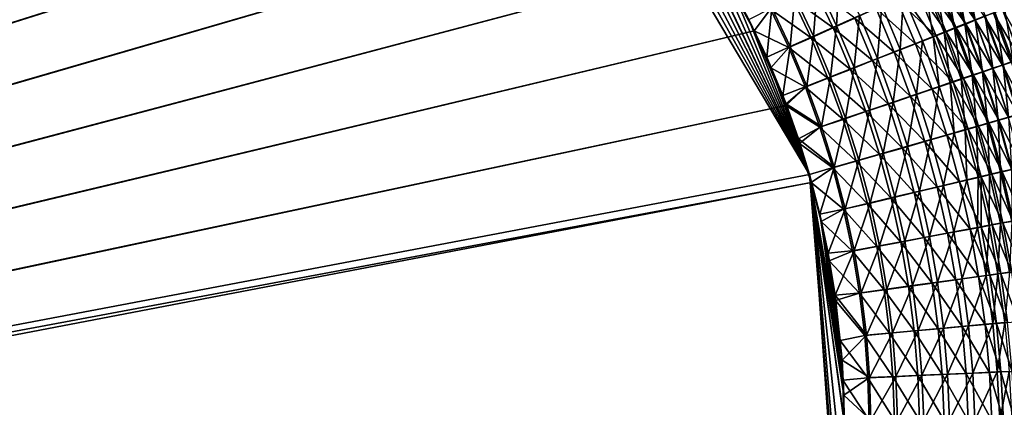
# Model space of a CAD drawing. Header units: metres. Extents: x -901 to 901, y -486 to 401.
# Tile 301 of 366: x 432 to 588, y 91 to 152. Entities that reach past the tile are written whole.
import ezdxf

# ---------------------------------------------------------------- set-up
doc = ezdxf.new("R2010")
doc.units = ezdxf.units.M

msp = doc.modelspace()

# ---------------------------------------------------------------- linework, layer by layer
at = {"layer": 'top0'}
for points in [[(341.090759, 223.79567, -496.466583), (437.335358, 223.870071, -494.717072), (62.118618, 37.228283, -503.495331)], [(62.118618, 37.228283, -503.495331), (437.335358, 223.870071, -494.717072), (62.851711, 35.5509, -503.495331)], [(437.335358, 223.870071, -494.717072), (520.393921, 188.45813, -493.390167), (62.851711, 35.5509, -503.495331)], [(372.984802, 223.770142, -492.901215), (62.134815, 37.003773, -500.496002), (437.279114, 223.842056, -491.717743)], [(62.134815, 37.003773, -500.496002), (62.270256, 36.741394, -500.496002), (437.279114, 223.842056, -491.717743)], [(437.279114, 223.842056, -491.717743), (62.270256, 36.741394, -500.496002), (443.575165, 223.660156, -491.601166)], [(62.270256, 36.741394, -500.496002), (62.397728, 36.477486, -500.496002), (443.575165, 223.660156, -491.601166)], [(443.575165, 223.660156, -491.601166), (62.397728, 36.477486, -500.496002), (468.505676, 219.215271, -491.167877)], [(62.397728, 36.477486, -500.496002), (62.517357, 36.21207, -500.496002), (468.505676, 219.215271, -491.167877)], [(468.505676, 219.215271, -491.167877), (62.517357, 36.21207, -500.496002), (480.591248, 214.882462, -490.972443)], [(62.517357, 36.21207, -500.496002), (62.629272, 35.945187, -500.496002), (480.591248, 214.882462, -490.972443)], [(480.591248, 214.882462, -490.972443), (62.629272, 35.945187, -500.496002), (497.76944, 206.077408, -490.709351)], [(62.629272, 35.945187, -500.496002), (62.733601, 35.676849, -500.496002), (497.76944, 206.077408, -490.709351)], [(497.76944, 206.077408, -490.709351), (62.733601, 35.676849, -500.496002), (508.340515, 198.850876, -490.555847)], [(62.733601, 35.676849, -500.496002), (62.830471, 35.407097, -500.496002), (508.340515, 198.850876, -490.555847)], [(508.340515, 198.850876, -490.555847), (62.830471, 35.407097, -500.496002), (518.09021, 190.658234, -490.42038)], [(62.830471, 35.407097, -500.496002), (62.92001, 35.135952, -500.496002), (518.09021, 190.658234, -490.42038)], [(518.09021, 190.658234, -490.42038), (62.92001, 35.135952, -500.496002), (526.977783, 181.583008, -490.302704)], [(62.851711, 35.5509, -503.495331), (520.393921, 188.45813, -493.390167), (63.320282, 33.791721, -503.495331)], [(520.393921, 188.45813, -493.390167), (556.825012, 127.259506, -492.974121), (63.320282, 33.791721, -503.495331)], [(520.393921, 188.45813, -493.390167), (524.934204, 183.812775, -493.330139), (556.825012, 127.259506, -492.974121)], [(524.934204, 183.812775, -493.330139), (529.259338, 178.941071, -493.274384), (556.825012, 127.259506, -492.974121)], [(62.92001, 35.135952, -500.496002), (63.002346, 34.863441, -500.496002), (526.977783, 181.583008, -490.302704)], [(526.977783, 181.583008, -490.302704), (63.002346, 34.863441, -500.496002), (534.963257, 171.708542, -490.202545)], [(556.825012, 127.259506, -492.974121), (529.259338, 178.941071, -493.274384), (533.353516, 173.861588, -493.223022)], [(533.353516, 173.861588, -493.223022), (536.754089, 169.235291, -493.181549), (556.825012, 127.259506, -492.974121)], [(63.002346, 34.863441, -500.496002), (63.077606, 34.589596, -500.496002), (534.963257, 171.708542, -490.202545)], [(534.963257, 171.708542, -490.202545), (63.077606, 34.589596, -500.496002), (542.006714, 161.118149, -490.119659)], [(536.754089, 169.235291, -493.181549), (537.210266, 168.582886, -493.176056), (556.825012, 127.259506, -492.974121)], [(556.825012, 127.259506, -492.974121), (537.210266, 168.582886, -493.176056), (540.887451, 163.010437, -493.132782)], [(540.887451, 163.010437, -493.132782), (544.293823, 157.267899, -493.094208), (556.825012, 127.259506, -492.974121)], [(63.077606, 34.589596, -500.496002), (63.14592, 34.314438, -500.496002), (542.006714, 161.118149, -490.119659)], [(542.006714, 161.118149, -490.119659), (63.14592, 34.314438, -500.496002), (548.068054, 149.895493, -490.053741)], [(548.068054, 149.895493, -490.053741), (545.162659, 155.580505, -490.084595), (542.006714, 161.118149, -490.119659)], [(561.109558, 150.697968, -491.602295), (558.062195, 157.151306, -491.630127), (561.585754, 158.935364, -490.633514)], [(561.585754, 158.935364, -490.633514), (564.708679, 152.312119, -490.607239), (561.109558, 150.697968, -491.602295)], [(579.850159, 159.117508, -483.081055), (581.37207, 151.000626, -484.123505), (578.276001, 158.408752, -484.152191)], [(579.86615, 159.048416, -479.485138), (578.39801, 158.38797, -480.5578), (582.987244, 151.570801, -479.456024)], [(581.391724, 159.81192, -481.954468), (582.9776, 151.633759, -483.052094), (579.850159, 159.117508, -483.081055)], [(579.850159, 159.117508, -483.081055), (582.9776, 151.633759, -483.052094), (581.37207, 151.000626, -484.123505)], [(584.451538, 152.14801, -478.331451), (579.86615, 159.048416, -479.485138), (582.987244, 151.570801, -479.456024)], [(581.391724, 159.81192, -481.954468), (584.549927, 152.254074, -481.925262), (582.9776, 151.633759, -483.052094)], [(544.293823, 157.267899, -493.094208), (547.262329, 151.688629, -493.062073), (556.825012, 127.259506, -492.974121)], [(558.062195, 157.151306, -491.630127), (557.459167, 149.062012, -492.340027), (554.48822, 155.343185, -492.368805)], [(557.459167, 149.062012, -492.340027), (558.062195, 157.151306, -491.630127), (561.109558, 150.697968, -491.602295)], [(573.813599, 156.32753, -483.454742), (578.401917, 149.764862, -482.515289), (575.370239, 157.026825, -482.54361)], [(576.670837, 157.686371, -485.166687), (578.067871, 149.698425, -486.095459), (575.036316, 156.951111, -486.123627)], [(579.960999, 150.378632, -481.549103), (576.898926, 157.713882, -481.577667), (575.370239, 157.026825, -482.54361)], [(575.370239, 157.026825, -482.54361), (578.401917, 149.764862, -482.515289), (579.960999, 150.378632, -481.549103)], [(578.276001, 158.408752, -484.152191), (579.734924, 150.355286, -485.138275), (576.670837, 157.686371, -485.166687)], [(576.670837, 157.686371, -485.166687), (579.734924, 150.355286, -485.138275), (578.067871, 149.698425, -486.095459)], [(578.39801, 158.38797, -480.5578), (576.898926, 157.713882, -481.577667), (581.489929, 150.980804, -480.528961)], [(581.489929, 150.980804, -480.528961), (576.898926, 157.713882, -481.577667), (579.960999, 150.378632, -481.549103)], [(578.276001, 158.408752, -484.152191), (581.37207, 151.000626, -484.123505), (579.734924, 150.355286, -485.138275)], [(582.987244, 151.570801, -479.456024), (578.39801, 158.38797, -480.5578), (581.489929, 150.980804, -480.528961)], [(545.162659, 155.580505, -490.084595), (548.068054, 149.895493, -490.053741), (550.682861, 153.347855, -489.857574)], [(560.550476, 150.380188, -488.671173), (557.521423, 156.801529, -488.698975), (554.117615, 155.081833, -489.402283)], [(560.550476, 150.380188, -488.671173), (563.978088, 151.915405, -487.723755), (557.521423, 156.801529, -488.698975)], [(576.814392, 149.140121, -483.426697), (573.813599, 156.32753, -483.454742), (570.623047, 154.895096, -485.109222)], [(575.036316, 156.951111, -486.123627), (576.372681, 149.030746, -486.994232), (571.686096, 155.445023, -487.861267)], [(578.401917, 149.764862, -482.515289), (573.813599, 156.32753, -483.454742), (576.814392, 149.140121, -483.426697)], [(575.036316, 156.951111, -486.123627), (578.067871, 149.698425, -486.095459), (576.372681, 149.030746, -486.994232)], [(557.074097, 148.824234, -489.373566), (554.117615, 155.081833, -489.402283), (550.682861, 153.347855, -489.857574)], [(553.775757, 147.41246, -492.817841), (550.881714, 153.52005, -492.846985), (554.48822, 155.343185, -492.368805)], [(554.48822, 155.343185, -492.368805), (557.459167, 149.062012, -492.340027), (553.775757, 147.41246, -492.817841)], [(557.074097, 148.824234, -489.373566), (560.550476, 150.380188, -488.671173), (554.117615, 155.081833, -489.402283)], [(573.560425, 147.860397, -485.081726), (570.623047, 154.895096, -485.109222), (567.340149, 153.422424, -486.534424)], [(571.686096, 155.445023, -487.861267), (571.135376, 146.969543, -489.331085), (568.238953, 153.896637, -489.358154)], [(573.560425, 147.860397, -485.081726), (576.814392, 149.140121, -483.426697), (570.623047, 154.895096, -485.109222)], [(571.686096, 155.445023, -487.861267), (574.651001, 148.352905, -487.833679), (571.135376, 146.969543, -489.331085)], [(571.686096, 155.445023, -487.861267), (576.372681, 149.030746, -486.994232), (574.651001, 148.352905, -487.833679)], [(550.079224, 145.752563, -493.033142), (547.262329, 151.688629, -493.062073), (550.881714, 153.52005, -492.846985)], [(550.682861, 153.347855, -489.857574), (548.068054, 149.895493, -490.053741), (553.566162, 147.255356, -489.828522)], [(553.775757, 147.41246, -492.817841), (550.079224, 145.752563, -493.033142), (550.881714, 153.52005, -492.846985)], [(553.566162, 147.255356, -489.828522), (557.074097, 148.824234, -489.373566), (550.682861, 153.347855, -489.857574)], [(570.212463, 146.544693, -486.507507), (567.340149, 153.422424, -486.534424), (563.978088, 151.915405, -487.723755)], [(568.238953, 153.896637, -489.358154), (567.534973, 145.553833, -490.58075), (564.708679, 152.312119, -490.607239)], [(570.212463, 146.544693, -486.507507), (573.560425, 147.860397, -485.081726), (567.340149, 153.422424, -486.534424)], [(568.238953, 153.896637, -489.358154), (571.135376, 146.969543, -489.331085), (567.534973, 145.553833, -490.58075)], [(585.881226, 152.711884, -477.156464), (584.451538, 152.14801, -478.331451), (588.731873, 144.963013, -477.105286)], [(586.087463, 152.860977, -480.744171), (587.383057, 144.562332, -481.878052), (584.549927, 152.254074, -481.925262)], [(590.150452, 145.446091, -475.878326), (587.274841, 153.261826, -475.93219), (585.881226, 152.711884, -477.156464)], [(588.731873, 144.963013, -477.105286), (590.150452, 145.446091, -475.878326), (585.881226, 152.711884, -477.156464)], [(587.588806, 153.453842, -479.510132), (588.948364, 145.09552, -480.694305), (586.087463, 152.860977, -480.744171)], [(586.087463, 152.860977, -480.744171), (588.948364, 145.09552, -480.694305), (587.383057, 144.562332, -481.878052)], [(588.631042, 153.797256, -474.659851), (587.274841, 153.261826, -475.93219), (591.530762, 145.916397, -474.60318)], [(587.274841, 153.261826, -475.93219), (590.150452, 145.446091, -475.878326), (591.530762, 145.916397, -474.60318)], [(556.825012, 127.259506, -492.974121), (547.262329, 151.688629, -493.062073), (550.079224, 145.752563, -493.033142)], [(566.783813, 145.198212, -487.697388), (563.978088, 151.915405, -487.723755), (560.550476, 150.380188, -488.671173)], [(564.708679, 152.312119, -490.607239), (563.864502, 144.111572, -491.576355), (561.109558, 150.697968, -491.602295)], [(564.708679, 152.312119, -490.607239), (567.534973, 145.553833, -490.58075), (563.864502, 144.111572, -491.576355)], [(566.783813, 145.198212, -487.697388), (570.212463, 146.544693, -486.507507), (563.978088, 151.915405, -487.723755)], [(581.37207, 151.000626, -484.123505), (582.480835, 142.893875, -485.09845), (579.734924, 150.355286, -485.138275)], [(584.261597, 143.442169, -480.485413), (581.489929, 150.980804, -480.528961), (579.960999, 150.378632, -481.549103)], [(582.9776, 151.633759, -483.052094), (584.147705, 143.460968, -484.081329), (581.37207, 151.000626, -484.123505)], [(581.37207, 151.000626, -484.123505), (584.147705, 143.460968, -484.081329), (582.480835, 142.893875, -485.09845)], [(581.489929, 150.980804, -480.528961), (585.78595, 143.960541, -479.410034), (582.987244, 151.570801, -479.456024)], [(585.78595, 143.960541, -479.410034), (581.489929, 150.980804, -480.528961), (584.261597, 143.442169, -480.485413)], [(584.549927, 152.254074, -481.925262), (585.782288, 144.017288, -483.007446), (582.9776, 151.633759, -483.052094)], [(582.9776, 151.633759, -483.052094), (585.782288, 144.017288, -483.007446), (584.147705, 143.460968, -484.081329)], [(582.987244, 151.570801, -479.456024), (587.27655, 144.467667, -478.282928), (584.451538, 152.14801, -478.331451)], [(585.78595, 143.960541, -479.410034), (587.27655, 144.467667, -478.282928), (582.987244, 151.570801, -479.456024)], [(584.451538, 152.14801, -478.331451), (587.27655, 144.467667, -478.282928), (588.731873, 144.963013, -477.105286)], [(584.549927, 152.254074, -481.925262), (587.383057, 144.562332, -481.878052), (585.782288, 144.017288, -483.007446)], [(63.14592, 34.314438, -500.496002), (63.207417, 34.038002, -500.496002), (548.068054, 149.895493, -490.053741)], [(548.068054, 149.895493, -490.053741), (63.207417, 34.038002, -500.496002), (553.106445, 138.14418, -490.004761)], [(548.068054, 149.895493, -490.053741), (550.717773, 144.077728, -490.02713), (553.566162, 147.255356, -489.828522)], [(553.106445, 138.14418, -490.004761), (550.717773, 144.077728, -490.02713), (548.068054, 149.895493, -490.053741)], [(563.288391, 143.826477, -488.645355), (560.550476, 150.380188, -488.671173), (557.074097, 148.824234, -489.373566)], [(560.141785, 142.649765, -492.314606), (557.459167, 149.062012, -492.340027), (561.109558, 150.697968, -491.602295)], [(561.109558, 150.697968, -491.602295), (563.864502, 144.111572, -491.576355), (560.141785, 142.649765, -492.314606)], [(563.288391, 143.826477, -488.645355), (566.783813, 145.198212, -487.697388), (560.550476, 150.380188, -488.671173)], [(578.067871, 149.698425, -486.095459), (579.057251, 141.729813, -486.958801), (576.372681, 149.030746, -486.994232)], [(581.117676, 142.373672, -482.47641), (578.401917, 149.764862, -482.515289), (576.814392, 149.140121, -483.426697)], [(579.734924, 150.355286, -485.138275), (580.783447, 142.31662, -486.057892), (578.067871, 149.698425, -486.095459)], [(578.067871, 149.698425, -486.095459), (580.783447, 142.31662, -486.057892), (579.057251, 141.729813, -486.958801)], [(578.401917, 149.764862, -482.515289), (582.705017, 142.91304, -481.507935), (579.960999, 150.378632, -481.549103)], [(582.705017, 142.91304, -481.507935), (578.401917, 149.764862, -482.515289), (581.117676, 142.373672, -482.47641)], [(579.734924, 150.355286, -485.138275), (582.480835, 142.893875, -485.09845), (580.783447, 142.31662, -486.057892)], [(579.960999, 150.378632, -481.549103), (582.705017, 142.91304, -481.507935), (584.261597, 143.442169, -480.485413)], [(559.743225, 142.436157, -489.348297), (557.074097, 148.824234, -489.373566), (553.566162, 147.255356, -489.828522)], [(557.459167, 149.062012, -492.340027), (556.385498, 141.175735, -492.792969), (553.775757, 147.41246, -492.817841)], [(556.385498, 141.175735, -492.792969), (557.459167, 149.062012, -492.340027), (560.141785, 142.649765, -492.314606)], [(559.743225, 142.436157, -489.348297), (563.288391, 143.826477, -488.645355), (557.074097, 148.824234, -489.373566)], [(576.18811, 140.699921, -485.048981), (573.560425, 147.860397, -485.081726), (570.212463, 146.544693, -486.507507)], [(574.651001, 148.352905, -487.833679), (573.724243, 139.918091, -489.301361), (571.135376, 146.969543, -489.331085)], [(579.501282, 141.824661, -483.389954), (576.814392, 149.140121, -483.426697), (573.560425, 147.860397, -485.081726)], [(576.18811, 140.699921, -485.048981), (579.501282, 141.824661, -483.389954), (573.560425, 147.860397, -485.081726)], [(574.651001, 148.352905, -487.833679), (577.304199, 141.134048, -487.800262), (573.724243, 139.918091, -489.301361)], [(576.372681, 149.030746, -486.994232), (577.304199, 141.134048, -487.800262), (574.651001, 148.352905, -487.833679)], [(576.372681, 149.030746, -486.994232), (579.057251, 141.729813, -486.958801), (577.304199, 141.134048, -487.800262)], [(581.117676, 142.373672, -482.47641), (576.814392, 149.140121, -483.426697), (579.501282, 141.824661, -483.389954)], [(552.61438, 139.695343, -493.00885), (550.079224, 145.752563, -493.033142), (553.775757, 147.41246, -492.817841)], [(553.566162, 147.255356, -489.828522), (550.717773, 144.077728, -490.02713), (556.166077, 141.03421, -489.803772)], [(556.385498, 141.175735, -492.792969), (552.61438, 139.695343, -493.00885), (553.775757, 147.41246, -492.817841)], [(556.166077, 141.03421, -489.803772), (559.743225, 142.436157, -489.348297), (553.566162, 147.255356, -489.828522)], [(572.778992, 139.543411, -486.478271), (570.212463, 146.544693, -486.507507), (566.783813, 145.198212, -487.697388)], [(571.135376, 146.969543, -489.331085), (570.057739, 138.673553, -490.554138), (567.534973, 145.553833, -490.58075)], [(571.135376, 146.969543, -489.331085), (573.724243, 139.918091, -489.301361), (570.057739, 138.673553, -490.554138)], [(572.778992, 139.543411, -486.478271), (576.18811, 140.699921, -485.048981), (570.212463, 146.544693, -486.507507)], [(550.079224, 145.752563, -493.033142), (552.61438, 139.695343, -493.00885), (556.825012, 127.259506, -492.974121)], [(569.287537, 138.359741, -487.671143), (566.783813, 145.198212, -487.697388), (563.288391, 143.826477, -488.645355)], [(567.534973, 145.553833, -490.58075), (566.319885, 137.405563, -491.552338), (563.864502, 144.111572, -491.576355)], [(567.534973, 145.553833, -490.58075), (570.057739, 138.673553, -490.554138), (566.319885, 137.405563, -491.552338)], [(569.287537, 138.359741, -487.671143), (572.778992, 139.543411, -486.478271), (566.783813, 145.198212, -487.697388)], [(588.731873, 144.963013, -477.105286), (587.27655, 144.467667, -478.282928), (591.25116, 137.0952, -477.032837)], [(588.948364, 145.09552, -480.694305), (589.88678, 136.752487, -481.813049), (587.383057, 144.562332, -481.878052)], [(550.717773, 144.077728, -490.02713), (553.106445, 138.14418, -490.004761), (556.166077, 141.03421, -489.803772)], [(565.728027, 137.153748, -488.621613), (563.288391, 143.826477, -488.645355), (559.743225, 142.436157, -489.348297)], [(563.864502, 144.111572, -491.576355), (562.528748, 136.12027, -492.292633), (560.141785, 142.649765, -492.314606)], [(563.864502, 144.111572, -491.576355), (566.319885, 137.405563, -491.552338), (562.528748, 136.12027, -492.292633)], [(565.728027, 137.153748, -488.621613), (569.287537, 138.359741, -487.671143), (563.288391, 143.826477, -488.645355)], [(584.147705, 143.460968, -484.081329), (584.904175, 135.317749, -485.047394), (582.480835, 142.893875, -485.09845)], [(582.705017, 142.91304, -481.507935), (586.70874, 135.78772, -480.427399), (584.261597, 143.442169, -480.485413)], [(585.782288, 144.017288, -483.007446), (586.598572, 135.80545, -484.025848), (584.147705, 143.460968, -484.081329)], [(584.147705, 143.460968, -484.081329), (586.598572, 135.80545, -484.025848), (584.904175, 135.317749, -485.047394)], [(588.257874, 136.233429, -479.347351), (585.78595, 143.960541, -479.410034), (584.261597, 143.442169, -480.485413)], [(584.261597, 143.442169, -480.485413), (586.70874, 135.78772, -480.427399), (588.257874, 136.233429, -479.347351)], [(587.383057, 144.562332, -481.878052), (588.259949, 136.283859, -482.947327), (585.782288, 144.017288, -483.007446)], [(585.782288, 144.017288, -483.007446), (588.259949, 136.283859, -482.947327), (586.598572, 135.80545, -484.025848)], [(589.772522, 136.669403, -478.215454), (587.27655, 144.467667, -478.282928), (585.78595, 143.960541, -479.410034)], [(589.772522, 136.669403, -478.215454), (585.78595, 143.960541, -479.410034), (588.257874, 136.233429, -479.347351)], [(587.27655, 144.467667, -478.282928), (589.772522, 136.669403, -478.215454), (591.25116, 137.0952, -477.032837)], [(587.383057, 144.562332, -481.878052), (589.88678, 136.752487, -481.813049), (588.259949, 136.283859, -482.947327)], [(562.117859, 135.931305, -489.326477), (559.743225, 142.436157, -489.348297), (556.166077, 141.03421, -489.803772)], [(558.70343, 134.824112, -492.7724), (556.385498, 141.175735, -492.792969), (560.141785, 142.649765, -492.314606)], [(560.141785, 142.649765, -492.314606), (562.528748, 136.12027, -492.292633), (558.70343, 134.824112, -492.7724)], [(562.117859, 135.931305, -489.326477), (565.728027, 137.153748, -488.621613), (559.743225, 142.436157, -489.348297)], [(581.870178, 134.396622, -483.344635), (579.501282, 141.824661, -483.389954), (576.18811, 140.699921, -485.048981)], [(579.057251, 141.729813, -486.958801), (579.641418, 133.80394, -487.761169), (577.304199, 141.134048, -487.800262)], [(580.783447, 142.31662, -486.057892), (581.423828, 134.316467, -486.915955), (579.057251, 141.729813, -486.958801)], [(579.057251, 141.729813, -486.958801), (581.423828, 134.316467, -486.915955), (579.641418, 133.80394, -487.761169)], [(583.513245, 134.868851, -482.427032), (581.117676, 142.373672, -482.47641), (579.501282, 141.824661, -483.389954)], [(581.870178, 134.396622, -483.344635), (583.513245, 134.868851, -482.427032), (579.501282, 141.824661, -483.389954)], [(582.480835, 142.893875, -485.09845), (583.17865, 134.821243, -486.011078), (580.783447, 142.31662, -486.057892)], [(580.783447, 142.31662, -486.057892), (583.17865, 134.821243, -486.011078), (581.423828, 134.316467, -486.915955)], [(585.126709, 135.332703, -481.454315), (582.705017, 142.91304, -481.507935), (581.117676, 142.373672, -482.47641)], [(585.126709, 135.332703, -481.454315), (581.117676, 142.373672, -482.47641), (583.513245, 134.868851, -482.427032)], [(582.480835, 142.893875, -485.09845), (584.904175, 135.317749, -485.047394), (583.17865, 134.821243, -486.011078)], [(585.126709, 135.332703, -481.454315), (586.70874, 135.78772, -480.427399), (582.705017, 142.91304, -481.507935)], [(553.127808, 138.363708, -493.004181), (552.61438, 139.695343, -493.00885), (556.385498, 141.175735, -492.792969)], [(556.166077, 141.03421, -489.803772), (553.106445, 138.14418, -490.004761), (558.475098, 134.698517, -489.783295)], [(558.70343, 134.824112, -492.7724), (553.127808, 138.363708, -493.004181), (556.385498, 141.175735, -492.792969)], [(558.475098, 134.698517, -489.783295), (562.117859, 135.931305, -489.326477), (556.166077, 141.03421, -489.803772)], [(573.724243, 139.918091, -489.301361), (572.272949, 131.686691, -490.527527), (570.057739, 138.673553, -490.554138)], [(573.724243, 139.918091, -489.301361), (576.001343, 132.75769, -489.269043), (572.272949, 131.686691, -490.527527)], [(578.501831, 133.429047, -485.011047), (576.18811, 140.699921, -485.048981), (572.778992, 139.543411, -486.478271)], [(577.304199, 141.134048, -487.800262), (576.001343, 132.75769, -489.269043), (573.724243, 139.918091, -489.301361)], [(577.304199, 141.134048, -487.800262), (579.641418, 133.80394, -487.761169), (576.001343, 132.75769, -489.269043)], [(578.501831, 133.429047, -485.011047), (581.870178, 134.396622, -483.344635), (576.18811, 140.699921, -485.048981)], [(552.61438, 139.695343, -493.00885), (553.127808, 138.363708, -493.004181), (556.825012, 127.259506, -492.974121)], [(555.091614, 132.850082, -492.987305), (553.127808, 138.363708, -493.004181), (558.70343, 134.824112, -492.7724)], [(556.825012, 127.259506, -492.974121), (553.127808, 138.363708, -493.004181), (555.091614, 132.850082, -492.987305)], [(571.485229, 131.415329, -487.645111), (569.287537, 138.359741, -487.671143), (565.728027, 137.153748, -488.621613)], [(570.057739, 138.673553, -490.554138), (568.471619, 130.595322, -491.530334), (566.319885, 137.405563, -491.552338)], [(570.057739, 138.673553, -490.554138), (572.272949, 131.686691, -490.527527), (568.471619, 130.595322, -491.530334)], [(575.035583, 132.43396, -486.446777), (572.778992, 139.543411, -486.478271), (569.287537, 138.359741, -487.671143)], [(571.485229, 131.415329, -487.645111), (575.035583, 132.43396, -486.446777), (569.287537, 138.359741, -487.671143)], [(575.035583, 132.43396, -486.446777), (578.501831, 133.429047, -485.011047), (572.778992, 139.543411, -486.478271)], [(63.207417, 34.038002, -500.496002), (63.258526, 33.780186, -500.496002), (553.106445, 138.14418, -490.004761)], [(553.106445, 138.14418, -490.004761), (63.258526, 33.780186, -500.496002), (557.079407, 125.99765, -489.9729)], [(553.106445, 138.14418, -490.004761), (555.22876, 132.111816, -489.986664), (558.475098, 134.698517, -489.783295)], [(557.079407, 125.99765, -489.9729), (555.22876, 132.111816, -489.986664), (553.106445, 138.14418, -490.004761)], [(567.865417, 130.377335, -488.599976), (565.728027, 137.153748, -488.621613), (562.117859, 135.931305, -489.326477)], [(566.319885, 137.405563, -491.552338), (564.615967, 129.488907, -492.274109), (562.528748, 136.12027, -492.292633)], [(566.319885, 137.405563, -491.552338), (568.471619, 130.595322, -491.530334), (564.615967, 129.488907, -492.274109)], [(567.865417, 130.377335, -488.599976), (571.485229, 131.415329, -487.645111), (565.728027, 137.153748, -488.621613)], [(564.193909, 129.325012, -489.308136), (562.117859, 135.931305, -489.326477), (558.475098, 134.698517, -489.783295)], [(562.528748, 136.12027, -492.292633), (560.725403, 128.372971, -492.756195), (558.70343, 134.824112, -492.7724)], [(562.528748, 136.12027, -492.292633), (564.615967, 129.488907, -492.274109), (560.725403, 128.372971, -492.756195)], [(564.193909, 129.325012, -489.308136), (567.865417, 130.377335, -488.599976), (562.117859, 135.931305, -489.326477)], [(584.904175, 135.317749, -485.047394), (585.250366, 127.229431, -485.954987), (583.17865, 134.821243, -486.011078)], [(587.222717, 127.654953, -481.388306), (585.126709, 135.332703, -481.454315), (583.513245, 134.868851, -482.427032)], [(586.598572, 135.80545, -484.025848), (587.001709, 127.644173, -484.985138), (584.904175, 135.317749, -485.047394)], [(584.904175, 135.317749, -485.047394), (587.001709, 127.644173, -484.985138), (585.250366, 127.229431, -485.954987)], [(588.827942, 128.034912, -480.354858), (586.70874, 135.78772, -480.427399), (585.126709, 135.332703, -481.454315)], [(587.222717, 127.654953, -481.388306), (588.827942, 128.034912, -480.354858), (585.126709, 135.332703, -481.454315)], [(588.259949, 136.283859, -482.947327), (588.721252, 128.051498, -483.957062), (586.598572, 135.80545, -484.025848)], [(586.598572, 135.80545, -484.025848), (588.721252, 128.051498, -483.957062), (587.001709, 127.644173, -484.985138)], [(586.70874, 135.78772, -480.427399), (590.399597, 128.407028, -479.268036), (588.257874, 136.233429, -479.347351)], [(586.70874, 135.78772, -480.427399), (588.827942, 128.034912, -480.354858), (590.399597, 128.407028, -479.268036)], [(560.725403, 128.372971, -492.756195), (555.091614, 132.850082, -492.987305), (558.70343, 134.824112, -492.7724)], [(558.475098, 134.698517, -489.783295), (555.22876, 132.111816, -489.986664), (560.489136, 128.263641, -489.767181)], [(560.489136, 128.263641, -489.767181), (564.193909, 129.325012, -489.308136), (558.475098, 134.698517, -489.783295)], [(579.641418, 133.80394, -487.761169), (577.963623, 125.505028, -489.234131), (576.001343, 132.75769, -489.269043)], [(579.641418, 133.80394, -487.761169), (581.659546, 126.37944, -487.716431), (577.963623, 125.505028, -489.234131)], [(583.917725, 126.873062, -483.290741), (581.870178, 134.396622, -483.344635), (578.501831, 133.429047, -485.011047)], [(581.423828, 134.316467, -486.915955), (581.659546, 126.37944, -487.716431), (579.641418, 133.80394, -487.761169)], [(583.17865, 134.821243, -486.011078), (583.469055, 126.807709, -486.865723), (581.423828, 134.316467, -486.915955)], [(581.423828, 134.316467, -486.915955), (583.469055, 126.807709, -486.865723), (581.659546, 126.37944, -487.716431)], [(585.585388, 127.267532, -482.367249), (583.513245, 134.868851, -482.427032), (581.870178, 134.396622, -483.344635)], [(583.917725, 126.873062, -483.290741), (585.585388, 127.267532, -482.367249), (581.870178, 134.396622, -483.344635)], [(583.17865, 134.821243, -486.011078), (585.250366, 127.229431, -485.954987), (583.469055, 126.807709, -486.865723)], [(583.513245, 134.868851, -482.427032), (585.585388, 127.267532, -482.367249), (587.222717, 127.654953, -481.388306)], [(556.825012, 127.259506, -492.974121), (555.091614, 132.850082, -492.987305), (560.725403, 128.372971, -492.756195)], [(576.979126, 125.232964, -486.413086), (575.035583, 132.43396, -486.446777), (571.485229, 131.415329, -487.645111)], [(576.001343, 132.75769, -489.269043), (574.17749, 124.609695, -490.500916), (572.272949, 131.686691, -490.527527)], [(576.001343, 132.75769, -489.269043), (577.963623, 125.505028, -489.234131), (574.17749, 124.609695, -490.500916)], [(580.498474, 126.064629, -484.967926), (578.501831, 133.429047, -485.011047), (575.035583, 132.43396, -486.446777)], [(576.979126, 125.232964, -486.413086), (580.498474, 126.064629, -484.967926), (575.035583, 132.43396, -486.446777)], [(580.498474, 126.064629, -484.967926), (583.917725, 126.873062, -483.290741), (578.501831, 133.429047, -485.011047)], [(555.22876, 132.111816, -489.986664), (557.079407, 125.99765, -489.9729), (560.489136, 128.263641, -489.767181)], [(568.471619, 130.595322, -491.530334), (566.400696, 122.771767, -492.259033), (564.615967, 129.488907, -492.274109)], [(568.471619, 130.595322, -491.530334), (570.316833, 123.697121, -491.510376), (566.400696, 122.771767, -492.259033)], [(573.373901, 124.381401, -487.619293), (571.485229, 131.415329, -487.645111), (567.865417, 130.377335, -488.599976)], [(572.272949, 131.686691, -490.527527), (570.316833, 123.697121, -491.510376), (568.471619, 130.595322, -491.530334)], [(572.272949, 131.686691, -490.527527), (574.17749, 124.609695, -490.500916), (570.316833, 123.697121, -491.510376)], [(573.373901, 124.381401, -487.619293), (576.979126, 125.232964, -486.413086), (571.485229, 131.415329, -487.645111)], [(565.968628, 122.633331, -489.293335), (564.193909, 129.325012, -489.308136), (560.489136, 128.263641, -489.767181)], [(564.615967, 129.488907, -492.274109), (562.448914, 121.838264, -492.744293), (560.725403, 128.372971, -492.756195)], [(564.615967, 129.488907, -492.274109), (566.400696, 122.771767, -492.259033), (562.448914, 121.838264, -492.744293)], [(569.697693, 123.513443, -488.580475), (567.865417, 130.377335, -488.599976), (564.193909, 129.325012, -489.308136)], [(565.968628, 122.633331, -489.293335), (569.697693, 123.513443, -488.580475), (564.193909, 129.325012, -489.308136)], [(569.697693, 123.513443, -488.580475), (573.373901, 124.381401, -487.619293), (567.865417, 130.377335, -488.599976)], [(558.471985, 120.990623, -492.963776), (556.825012, 127.259506, -492.974121), (560.725403, 128.372971, -492.756195)], [(560.489136, 128.263641, -489.767181), (557.079407, 125.99765, -489.9729), (562.205688, 121.745476, -489.755402)], [(560.725403, 128.372971, -492.756195), (562.448914, 121.838264, -492.744293), (558.471985, 120.990623, -492.963776)], [(562.205688, 121.745476, -489.755402), (565.968628, 122.633331, -489.293335), (560.489136, 128.263641, -489.767181)], [(587.001709, 127.644173, -484.985138), (586.995239, 119.558319, -485.889679), (585.250366, 127.229431, -485.954987)], [(585.585388, 127.267532, -482.367249), (588.989624, 119.897064, -481.309906), (587.222717, 127.654953, -481.388306)], [(587.001709, 127.644173, -484.985138), (588.770081, 119.890427, -484.911652), (586.995239, 119.558319, -485.889679)], [(588.721252, 128.051498, -483.957062), (588.770081, 119.890427, -484.911652), (587.001709, 127.644173, -484.985138)], [(587.222717, 127.654953, -481.388306), (590.615784, 120.201172, -480.267853), (588.827942, 128.034912, -480.354858)], [(588.989624, 119.897064, -481.309906), (590.615784, 120.201172, -480.267853), (587.222717, 127.654953, -481.388306)], [(63.258526, 33.780186, -500.496002), (63.577065, 31.580099, -500.493591), (557.079407, 125.99765, -489.9729)], [(63.320282, 33.791721, -503.495331), (556.825012, 127.259506, -492.974121), (562.270081, 60.027832, -493.031525)], [(557.079407, 125.99765, -489.9729), (63.577065, 31.580099, -500.493591), (562.204956, 54.371555, -490.038177)], [(556.825012, 127.259506, -492.974121), (562.28949, 88.474983, -492.981537), (562.270081, 60.027832, -493.031525)], [(558.471985, 120.990623, -492.963776), (561.972778, 97.965874, -492.964294), (556.825012, 127.259506, -492.974121)], [(561.972778, 97.965874, -492.964294), (562.236694, 92.425606, -492.973175), (556.825012, 127.259506, -492.974121)], [(556.825012, 127.259506, -492.974121), (562.236694, 92.425606, -492.973175), (562.28949, 88.474983, -492.981537)], [(557.079407, 125.99765, -489.9729), (558.653137, 119.818657, -489.96347), (562.205688, 121.745476, -489.755402)], [(562.204956, 54.371555, -490.038177), (562.210327, 65.947975, -490.024506), (557.079407, 125.99765, -489.9729)], [(562.210327, 65.947975, -490.024506), (562.218018, 77.659088, -490.005096), (557.079407, 125.99765, -489.9729)], [(557.079407, 125.99765, -489.9729), (562.218018, 77.659088, -490.005096), (562.227051, 88.468025, -489.982208)], [(562.227051, 88.468025, -489.982208), (562.089111, 94.765228, -489.969666), (557.079407, 125.99765, -489.9729)], [(562.089111, 94.765228, -489.969666), (558.653137, 119.818657, -489.96347), (557.079407, 125.99765, -489.9729)], [(582.174866, 118.623451, -484.919708), (580.498474, 126.064629, -484.967926), (576.979126, 125.232964, -486.413086)], [(581.659546, 126.37944, -487.716431), (579.608154, 118.176758, -489.196686), (577.963623, 125.505028, -489.234131)], [(581.659546, 126.37944, -487.716431), (583.355469, 118.877457, -487.666016), (579.608154, 118.176758, -489.196686)], [(583.921448, 118.949768, -484.102783), (583.917725, 126.873062, -483.290741), (580.498474, 126.064629, -484.967926)], [(582.174866, 118.623451, -484.919708), (583.921448, 118.949768, -484.102783), (580.498474, 126.064629, -484.967926)], [(583.469055, 126.807709, -486.865723), (583.355469, 118.877457, -487.666016), (581.659546, 126.37944, -487.716431)], [(583.469055, 126.807709, -486.865723), (585.189697, 119.220543, -486.808105), (583.355469, 118.877457, -487.666016)], [(585.250366, 127.229431, -485.954987), (585.189697, 119.220543, -486.808105), (583.469055, 126.807709, -486.865723)], [(583.917725, 126.873062, -483.290741), (587.330627, 119.586914, -482.297028), (585.585388, 127.267532, -482.367249)], [(583.921448, 118.949768, -484.102783), (585.640686, 119.271034, -483.228271), (583.917725, 126.873062, -483.290741)], [(585.640686, 119.271034, -483.228271), (587.330627, 119.586914, -482.297028), (583.917725, 126.873062, -483.290741)], [(585.250366, 127.229431, -485.954987), (586.995239, 119.558319, -485.889679), (585.189697, 119.220543, -486.808105)], [(587.330627, 119.586914, -482.297028), (588.989624, 119.897064, -481.309906), (585.585388, 127.267532, -482.367249)], [(574.950684, 117.274353, -487.593719), (573.373901, 124.381401, -487.619293), (569.697693, 123.513443, -488.580475)], [(574.17749, 124.609695, -490.500916), (571.852844, 116.727226, -491.492432), (570.316833, 123.697121, -491.510376)], [(574.17749, 124.609695, -490.500916), (575.768616, 117.459023, -490.474335), (571.852844, 116.727226, -491.492432)], [(578.606689, 117.957001, -486.377167), (576.979126, 125.232964, -486.413086), (573.373901, 124.381401, -487.619293)], [(574.950684, 117.274353, -487.593719), (578.606689, 117.957001, -486.377167), (573.373901, 124.381401, -487.619293)], [(577.963623, 125.505028, -489.234131), (575.768616, 117.459023, -490.474335), (574.17749, 124.609695, -490.500916)], [(577.963623, 125.505028, -489.234131), (579.608154, 118.176758, -489.196686), (575.768616, 117.459023, -490.474335)], [(578.606689, 117.957001, -486.377167), (582.174866, 118.623451, -484.919708), (576.979126, 125.232964, -486.413086)], [(571.222107, 116.578331, -488.563141), (569.697693, 123.513443, -488.580475), (565.968628, 122.633331, -489.293335)], [(570.316833, 123.697121, -491.510376), (567.88031, 115.984955, -492.247467), (566.400696, 122.771767, -492.259033)], [(570.316833, 123.697121, -491.510376), (571.852844, 116.727226, -491.492432), (567.88031, 115.984955, -492.247467)], [(571.222107, 116.578331, -488.563141), (574.950684, 117.274353, -487.593719), (569.697693, 123.513443, -488.580475)], [(562.448914, 121.838264, -492.744293), (559.796997, 114.818901, -492.958099), (558.471985, 120.990623, -492.963776)], [(562.205688, 121.745476, -489.755402), (558.653137, 119.818657, -489.96347), (563.622192, 115.159958, -489.748016)], [(562.448914, 121.838264, -492.744293), (563.871399, 115.235939, -492.736786), (559.796997, 114.818901, -492.958099)], [(567.439453, 115.872353, -489.282074), (565.968628, 122.633331, -489.293335), (562.205688, 121.745476, -489.755402)], [(563.622192, 115.159958, -489.748016), (567.439453, 115.872353, -489.282074), (562.205688, 121.745476, -489.755402)], [(566.400696, 122.771767, -492.259033), (563.871399, 115.235939, -492.736786), (562.448914, 121.838264, -492.744293)], [(566.400696, 122.771767, -492.259033), (567.88031, 115.984955, -492.247467), (563.871399, 115.235939, -492.736786)], [(567.439453, 115.872353, -489.282074), (571.222107, 116.578331, -488.563141), (565.968628, 122.633331, -489.293335)], [(558.471985, 120.990623, -492.963776), (559.796997, 114.818901, -492.958099), (561.972778, 97.965874, -492.964294)], [(558.653137, 119.818657, -489.96347), (559.94458, 113.591835, -489.958405), (563.622192, 115.159958, -489.748016)], [(562.089111, 94.765228, -489.969666), (561.663208, 101.056061, -489.961517), (558.653137, 119.818657, -489.96347)], [(561.663208, 101.056061, -489.961517), (559.94458, 113.591835, -489.958405), (558.653137, 119.818657, -489.96347)], [(588.770081, 119.890427, -484.911652), (588.409973, 111.825043, -485.815125), (586.995239, 119.558319, -485.889679)], [(590.424072, 112.076355, -481.219116), (588.989624, 119.897064, -481.309906), (587.330627, 119.586914, -482.297028)], [(579.608154, 118.176758, -489.196686), (577.043335, 110.251152, -490.447784), (575.768616, 117.459023, -490.474335)], [(579.608154, 118.176758, -489.196686), (580.931824, 110.789551, -489.156708), (577.043335, 110.251152, -490.447784)], [(583.527893, 111.122353, -484.866333), (582.174866, 118.623451, -484.919708), (578.606689, 117.957001, -486.377167)], [(583.355469, 118.877457, -487.666016), (580.931824, 110.789551, -489.156708), (579.608154, 118.176758, -489.196686)], [(583.355469, 118.877457, -487.666016), (584.725952, 111.314888, -487.609985), (580.931824, 110.789551, -489.156708)], [(585.295837, 111.366898, -484.040894), (583.921448, 118.949768, -484.102783), (582.174866, 118.623451, -484.919708)], [(583.527893, 111.122353, -484.866333), (585.295837, 111.366898, -484.040894), (582.174866, 118.623451, -484.919708)], [(585.189697, 119.220543, -486.808105), (584.725952, 111.314888, -487.609985), (583.355469, 118.877457, -487.666016)], [(587.035767, 111.607582, -483.157288), (585.640686, 119.271034, -483.228271), (583.921448, 118.949768, -484.102783)], [(585.295837, 111.366898, -484.040894), (587.035767, 111.607582, -483.157288), (583.921448, 118.949768, -484.102783)], [(585.189697, 119.220543, -486.808105), (586.582703, 111.571999, -486.743103), (584.725952, 111.314888, -487.609985)], [(586.995239, 119.558319, -485.889679), (586.582703, 111.571999, -486.743103), (585.189697, 119.220543, -486.808105)], [(588.745789, 111.844147, -482.2164), (587.330627, 119.586914, -482.297028), (585.640686, 119.271034, -483.228271)], [(587.035767, 111.607582, -483.157288), (588.745789, 111.844147, -482.2164), (585.640686, 119.271034, -483.228271)], [(586.995239, 119.558319, -485.889679), (588.409973, 111.825043, -485.815125), (586.582703, 111.571999, -486.743103)], [(588.745789, 111.844147, -482.2164), (590.424072, 112.076355, -481.219116), (587.330627, 119.586914, -482.297028)], [(571.852844, 116.727226, -491.492432), (569.052185, 109.144585, -492.239441), (567.88031, 115.984955, -492.247467)], [(571.852844, 116.727226, -491.492432), (573.076782, 109.701927, -491.476532), (569.052185, 109.144585, -492.239441)], [(576.212708, 110.110603, -487.56842), (574.950684, 117.274353, -487.593719), (571.222107, 116.578331, -488.563141)], [(575.768616, 117.459023, -490.474335), (573.076782, 109.701927, -491.476532), (571.852844, 116.727226, -491.492432)], [(575.768616, 117.459023, -490.474335), (577.043335, 110.251152, -490.447784), (573.076782, 109.701927, -491.476532)], [(579.915283, 110.622688, -486.339081), (578.606689, 117.957001, -486.377167), (574.950684, 117.274353, -487.593719)], [(576.212708, 110.110603, -487.56842), (579.915283, 110.622688, -486.339081), (574.950684, 117.274353, -487.593719)], [(579.915283, 110.622688, -486.339081), (583.527893, 111.122353, -484.866333), (578.606689, 117.957001, -486.377167)], [(563.871399, 115.235939, -492.736786), (560.899475, 108.205521, -492.956787), (559.796997, 114.818901, -492.958099)], [(563.622192, 115.159958, -489.748016), (559.94458, 113.591835, -489.958405), (564.736084, 108.523003, -489.745026)], [(563.871399, 115.235939, -492.736786), (564.990417, 108.581947, -492.733704), (560.899475, 108.205521, -492.956787)], [(568.603699, 109.058136, -489.274384), (567.439453, 115.872353, -489.282074), (563.622192, 115.159958, -489.748016)], [(564.736084, 108.523003, -489.745026), (568.603699, 109.058136, -489.274384), (563.622192, 115.159958, -489.748016)], [(567.88031, 115.984955, -492.247467), (564.990417, 108.581947, -492.733704), (563.871399, 115.235939, -492.736786)], [(567.88031, 115.984955, -492.247467), (569.052185, 109.144585, -492.239441), (564.990417, 108.581947, -492.733704)], [(572.435852, 109.588226, -488.548004), (571.222107, 116.578331, -488.563141), (567.439453, 115.872353, -489.282074)], [(568.603699, 109.058136, -489.274384), (572.435852, 109.588226, -488.548004), (567.439453, 115.872353, -489.282074)], [(572.435852, 109.588226, -488.548004), (576.212708, 110.110603, -487.56842), (571.222107, 116.578331, -488.563141)], [(559.796997, 114.818901, -492.958099), (560.899475, 108.205521, -492.956787), (561.972778, 97.965874, -492.964294)], [(559.94458, 113.591835, -489.958405), (560.948608, 107.333855, -489.957764), (564.736084, 108.523003, -489.745026)], [(561.663208, 101.056061, -489.961517), (560.948608, 107.333855, -489.957764), (559.94458, 113.591835, -489.958405)], [(580.901794, 103.246628, -486.298828), (579.915283, 110.622688, -486.339081), (576.212708, 110.110603, -487.56842)], [(580.931824, 110.789551, -489.156708), (577.998779, 103.002541, -490.421295), (577.043335, 110.251152, -490.447784)], [(580.931824, 110.789551, -489.156708), (581.931702, 103.360077, -489.114227), (577.998779, 103.002541, -490.421295)], [(584.554443, 103.57814, -484.807861), (583.527893, 111.122353, -484.866333), (579.915283, 110.622688, -486.339081)], [(580.901794, 103.246628, -486.298828), (584.554443, 103.57814, -484.807861), (579.915283, 110.622688, -486.339081)], [(584.725952, 111.314888, -487.609985), (581.931702, 103.360077, -489.114227), (580.931824, 110.789551, -489.156708)], [(584.725952, 111.314888, -487.609985), (585.767822, 103.708626, -487.54834), (581.931702, 103.360077, -489.114227)], [(586.341492, 103.740273, -483.972229), (585.295837, 111.366898, -484.040894), (583.527893, 111.122353, -484.866333)], [(584.554443, 103.57814, -484.807861), (586.341492, 103.740273, -483.972229), (583.527893, 111.122353, -484.866333)], [(586.582703, 111.571999, -486.743103), (585.767822, 103.708626, -487.54834), (584.725952, 111.314888, -487.609985)], [(588.099792, 103.899757, -483.077789), (587.035767, 111.607582, -483.157288), (585.295837, 111.366898, -484.040894)], [(586.341492, 103.740273, -483.972229), (588.099792, 103.899757, -483.077789), (585.295837, 111.366898, -484.040894)], [(586.582703, 111.571999, -486.743103), (587.644653, 103.879082, -486.670746), (585.767822, 103.708626, -487.54834)], [(588.409973, 111.825043, -485.815125), (587.644653, 103.879082, -486.670746), (586.582703, 111.571999, -486.743103)], [(589.827515, 104.056427, -482.125366), (588.745789, 111.844147, -482.2164), (587.035767, 111.607582, -483.157288)], [(588.099792, 103.899757, -483.077789), (589.827515, 104.056427, -482.125366), (587.035767, 111.607582, -483.157288)], [(569.458679, 102.206757, -489.270294), (568.603699, 109.058136, -489.274384), (564.736084, 108.523003, -489.745026)], [(569.052185, 109.144585, -492.239441), (565.803345, 101.892227, -492.735016), (564.990417, 108.581947, -492.733704)], [(569.052185, 109.144585, -492.239441), (569.913696, 102.266769, -492.234924), (565.803345, 101.892227, -492.735016)], [(573.336121, 102.559364, -488.535065), (572.435852, 109.588226, -488.548004), (568.603699, 109.058136, -489.274384)], [(569.458679, 102.206757, -489.270294), (573.336121, 102.559364, -488.535065), (568.603699, 109.058136, -489.274384)], [(573.076782, 109.701927, -491.476532), (569.913696, 102.266769, -492.234924), (569.052185, 109.144585, -492.239441)], [(573.076782, 109.701927, -491.476532), (573.985962, 102.637505, -491.462769), (569.913696, 102.266769, -492.234924)], [(577.156982, 102.906563, -487.543427), (576.212708, 110.110603, -487.56842), (572.435852, 109.588226, -488.548004)], [(573.336121, 102.559364, -488.535065), (577.156982, 102.906563, -487.543427), (572.435852, 109.588226, -488.548004)], [(577.043335, 110.251152, -490.447784), (573.985962, 102.637505, -491.462769), (573.076782, 109.701927, -491.476532)], [(577.043335, 110.251152, -490.447784), (577.998779, 103.002541, -490.421295), (573.985962, 102.637505, -491.462769)], [(577.156982, 102.906563, -487.543427), (580.901794, 103.246628, -486.298828), (576.212708, 110.110603, -487.56842)], [(564.990417, 108.581947, -492.733704), (565.803345, 101.892227, -492.735016), (560.899475, 108.205521, -492.956787)], [(565.803345, 101.892227, -492.735016), (561.972778, 97.965874, -492.964294), (560.899475, 108.205521, -492.956787)], [(564.736084, 108.523003, -489.745026), (560.948608, 107.333855, -489.957764), (565.544922, 101.850533, -489.74646)], [(560.948608, 107.333855, -489.957764), (561.663208, 101.056061, -489.961517), (565.544922, 101.850533, -489.74646)], [(565.544922, 101.850533, -489.74646), (569.458679, 102.206757, -489.270294), (564.736084, 108.523003, -489.745026)], [(573.985962, 102.637505, -491.462769), (570.462097, 95.367599, -492.233978), (569.913696, 102.266769, -492.234924)], [(573.985962, 102.637505, -491.462769), (574.577515, 95.550224, -491.45108), (570.462097, 95.367599, -492.233978)], [(577.780701, 95.67865, -487.518707), (577.156982, 102.906563, -487.543427), (573.336121, 102.559364, -488.535065)], [(577.998779, 103.002541, -490.421295), (574.577515, 95.550224, -491.45108), (573.985962, 102.637505, -491.462769)], [(577.998779, 103.002541, -490.421295), (578.632019, 95.72966, -490.394928), (574.577515, 95.550224, -491.45108)], [(581.563232, 95.845436, -486.256439), (580.901794, 103.246628, -486.298828), (577.156982, 102.906563, -487.543427)], [(577.780701, 95.67865, -487.518707), (581.563232, 95.845436, -486.256439), (577.156982, 102.906563, -487.543427)], [(581.931702, 103.360077, -489.114227), (578.632019, 95.72966, -490.394928), (577.998779, 103.002541, -490.421295)], [(581.931702, 103.360077, -489.114227), (582.604614, 95.905014, -489.069244), (578.632019, 95.72966, -490.394928)], [(585.251343, 96.007637, -484.744293), (584.554443, 103.57814, -484.807861), (580.901794, 103.246628, -486.298828)], [(581.563232, 95.845436, -486.256439), (585.251343, 96.007637, -484.744293), (580.901794, 103.246628, -486.298828)], [(585.767822, 103.708626, -487.54834), (582.604614, 95.905014, -489.069244), (581.931702, 103.360077, -489.114227)], [(585.767822, 103.708626, -487.54834), (586.478088, 96.075562, -487.48111), (582.604614, 95.905014, -489.069244)], [(587.055115, 96.086823, -483.896851), (586.341492, 103.740273, -483.972229), (584.554443, 103.57814, -484.807861)], [(585.251343, 96.007637, -484.744293), (587.055115, 96.086823, -483.896851), (584.554443, 103.57814, -484.807861)], [(587.644653, 103.879082, -486.670746), (586.478088, 96.075562, -487.48111), (585.767822, 103.708626, -487.54834)], [(588.829468, 96.164604, -482.989746), (588.099792, 103.899757, -483.077789), (586.341492, 103.740273, -483.972229)], [(587.055115, 96.086823, -483.896851), (588.829468, 96.164604, -482.989746), (586.341492, 103.740273, -483.972229)], [(587.644653, 103.879082, -486.670746), (588.372498, 96.158806, -486.591064), (586.478088, 96.075562, -487.48111)], [(565.544922, 101.850533, -489.74646), (561.663208, 101.056061, -489.961517), (566.046021, 95.158463, -489.752319)], [(561.663208, 101.056061, -489.961517), (562.089111, 94.765228, -489.969666), (566.046021, 95.158463, -489.752319)], [(565.803345, 101.892227, -492.735016), (566.307678, 95.182732, -492.740753), (561.972778, 97.965874, -492.964294)], [(570.001709, 95.33429, -489.269806), (569.458679, 102.206757, -489.270294), (565.544922, 101.850533, -489.74646)], [(566.046021, 95.158463, -489.752319), (570.001709, 95.33429, -489.269806), (565.544922, 101.850533, -489.74646)], [(569.913696, 102.266769, -492.234924), (566.307678, 95.182732, -492.740753), (565.803345, 101.892227, -492.735016)], [(569.913696, 102.266769, -492.234924), (570.462097, 95.367599, -492.233978), (566.307678, 95.182732, -492.740753)], [(573.920227, 95.50798, -488.524353), (573.336121, 102.559364, -488.535065), (569.458679, 102.206757, -489.270294)], [(570.001709, 95.33429, -489.269806), (573.920227, 95.50798, -488.524353), (569.458679, 102.206757, -489.270294)], [(573.920227, 95.50798, -488.524353), (577.780701, 95.67865, -487.518707), (573.336121, 102.559364, -488.535065)], [(566.307678, 95.182732, -492.740753), (562.236694, 92.425606, -492.973175), (561.972778, 97.965874, -492.964294)], [(566.046021, 95.158463, -489.752319), (562.089111, 94.765228, -489.969666), (566.244446, 88.462715, -489.762939)], [(566.307678, 95.182732, -492.740753), (566.50885, 88.469406, -492.751251), (562.236694, 92.425606, -492.973175)], [(570.237976, 88.456802, -489.273529), (570.001709, 95.33429, -489.269806), (566.046021, 95.158463, -489.752319)], [(566.244446, 88.462715, -489.762939), (570.237976, 88.456802, -489.273529), (566.046021, 95.158463, -489.752319)], [(570.462097, 95.367599, -492.233978), (566.50885, 88.469406, -492.751251), (566.307678, 95.182732, -492.740753)], [(570.462097, 95.367599, -492.233978), (570.703064, 88.463188, -492.237244), (566.50885, 88.469406, -492.751251)], [(574.189453, 88.45031, -488.516174), (573.920227, 95.50798, -488.524353), (570.001709, 95.33429, -489.269806)], [(570.237976, 88.456802, -489.273529), (574.189453, 88.45031, -488.516174), (570.001709, 95.33429, -489.269806)], [(574.577515, 95.550224, -491.45108), (570.703064, 88.463188, -492.237244), (570.462097, 95.367599, -492.233978)], [(574.577515, 95.550224, -491.45108), (574.853149, 88.456375, -491.441833), (570.703064, 88.463188, -492.237244)], [(578.080933, 88.443268, -487.494324), (577.780701, 95.67865, -487.518707), (573.920227, 95.50798, -488.524353)], [(574.189453, 88.45031, -488.516174), (578.080933, 88.443268, -487.494324), (573.920227, 95.50798, -488.524353)], [(578.632019, 95.72966, -490.394928), (574.853149, 88.456375, -491.441833), (574.577515, 95.550224, -491.45108)], [(578.632019, 95.72966, -490.394928), (578.940186, 88.448975, -490.368622), (574.853149, 88.456375, -491.441833)], [(581.894714, 88.435707, -486.212646), (581.563232, 95.845436, -486.256439), (577.780701, 95.67865, -487.518707)], [(578.080933, 88.443268, -487.494324), (581.894714, 88.435707, -486.212646), (577.780701, 95.67865, -487.518707)], [(582.604614, 95.905014, -489.069244), (578.940186, 88.448975, -490.368622), (578.632019, 95.72966, -490.394928)], [(582.604614, 95.905014, -489.069244), (582.945679, 88.44104, -489.022522), (578.940186, 88.448975, -490.368622)], [(585.613464, 88.427666, -484.676941), (585.251343, 96.007637, -484.744293), (581.563232, 95.845436, -486.256439)], [(581.894714, 88.435707, -486.212646), (585.613464, 88.427666, -484.676941), (581.563232, 95.845436, -486.256439)], [(586.478088, 96.075562, -487.48111), (582.945679, 88.44104, -489.022522), (582.604614, 95.905014, -489.069244)], [(586.478088, 96.075562, -487.48111), (586.851379, 88.432594, -487.409637), (582.945679, 88.44104, -489.022522)], [(587.431885, 88.423477, -483.815979), (587.055115, 96.086823, -483.896851), (585.251343, 96.007637, -484.744293)], [(585.613464, 88.427666, -484.676941), (587.431885, 88.423477, -483.815979), (585.251343, 96.007637, -484.744293)], [(588.372498, 96.158806, -486.591064), (586.851379, 88.432594, -487.409637), (586.478088, 96.075562, -487.48111)], [(588.372498, 96.158806, -486.591064), (588.76123, 88.428192, -486.505371), (586.851379, 88.432594, -487.409637)], [(589.220337, 88.419182, -482.894196), (588.829468, 96.164604, -482.989746), (587.055115, 96.086823, -483.896851)], [(587.431885, 88.423477, -483.815979), (589.220337, 88.419182, -482.894196), (587.055115, 96.086823, -483.896851)], [(562.089111, 94.765228, -489.969666), (562.227051, 88.468025, -489.982208), (566.244446, 88.462715, -489.762939)], [(566.50885, 88.469406, -492.751251), (562.28949, 88.474983, -492.981537), (562.236694, 92.425606, -492.973175)]]:
    msp.add_3dface(points, dxfattribs=at)

doc.saveas('drawing.dxf')
